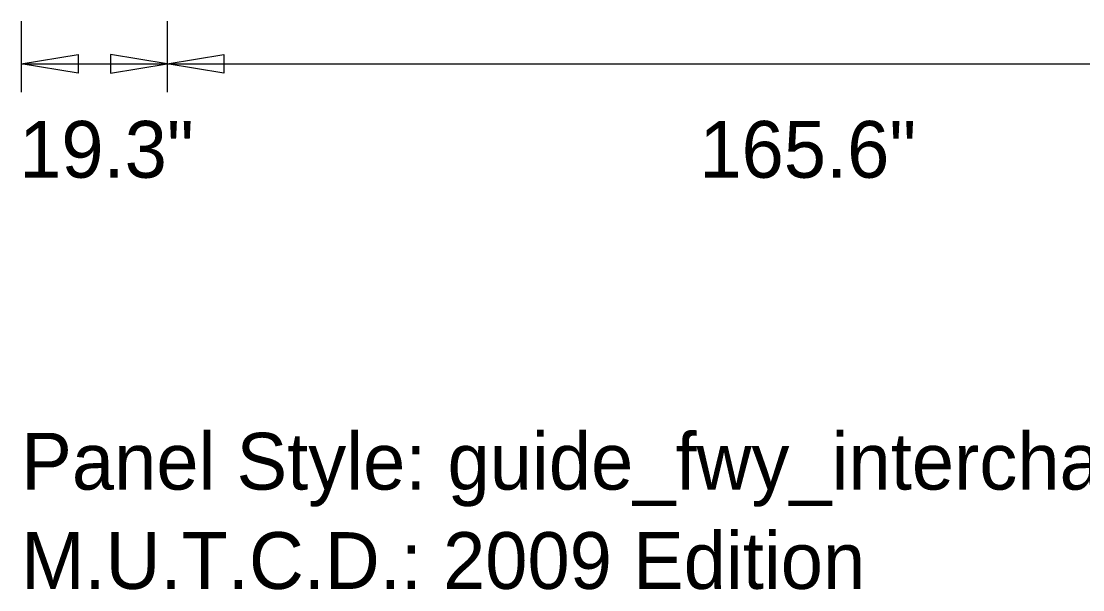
# Model space of a CAD drawing. Extents: x 1806251 to 1809821, y 414895 to 422886.
# Drawn here: x 1809676.575 to 1809677.977, y 415361.154 to 415361.905 of the extents above; entities that cross this region are included whole.
import ezdxf

# ---------------------------------------------------------------- set-up
doc = ezdxf.new("R2010")
doc.units = 0
doc.layers.add('GSDIMS', color=7, linetype='Continuous')

msp = doc.modelspace()

# ---------------------------------------------------------------- linework, layer by layer
at = {"layer": 'GSDIMS'}
for p, q in [((1809676.575, 415361.9048), (1809676.575, 415361.811)), ((1809676.7677, 415361.9048), (1809676.7677, 415361.811)), ((1809676.7677, 415361.9048), (1809676.7677, 415361.811)), ((1809676.575, 415361.8485), (1809676.7677, 415361.8485)), ((1809676.7677, 415361.8485), (1809678.424, 415361.8485))]:
    msp.add_line(p, q, dxfattribs=at)
for points in [[(1809676.575, 415361.8485), (1809676.65, 415361.861), (1809676.65, 415361.836)], [(1809676.7677, 415361.8485), (1809676.6927, 415361.861), (1809676.6927, 415361.836)], [(1809676.7677, 415361.8485), (1809676.8427, 415361.861), (1809676.8427, 415361.836)]]:
    msp.add_lwpolyline(points, close=True, dxfattribs=at)

# ---------------------------------------------------------------- texts
for s, p in [('19.3"', (1809676.5722, 415361.698)), ('165.6"', (1809677.4707, 415361.698)), ('Panel Style: guide_fwy_interchange.ssi', (1809676.575, 415361.286)), ('M.U.T.C.D.: 2009 Edition', (1809676.575, 415361.1548))]:
    msp.add_text(s, height=0.075, dxfattribs=at).set_placement(p)

doc.saveas('drawing.dxf')
